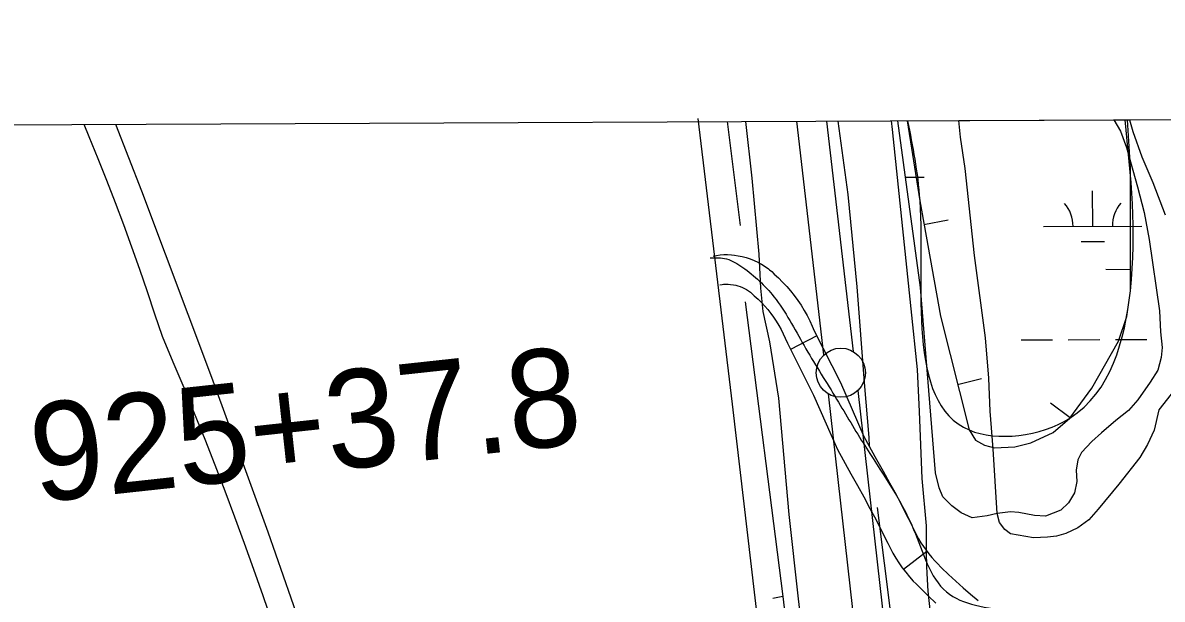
# Model space of a CAD drawing. Extents: x 3424494 to 3462436, y 522220 to 547718.
# Drawn here: x 3437171 to 3438330, y 545349 to 545936 of the extents above; entities that cross this region are included whole.
import ezdxf

# ---------------------------------------------------------------- set-up
doc = ezdxf.new("R2010")
doc.units = 0
for name, color, linetype in [('V-BORW-LINE', 7, 'Continuous'), ('V-DTCH-CNTR', 7, 'Continuous'), ('V-FLOD-BASE', 7, 'Continuous'), ('V-GRID-FRAM', 7, 'Continuous'), ('V-LEVE-TOET', 7, 'Continuous'), ('V-ROAD-CNTR', 7, 'Continuous'), ('V-SITE-VEGE', 7, 'Continuous'), ('V-SURV-IDEN', 7, 'Continuous'), ('V-SURV-LINE', 7, 'Continuous'), ('V-TOPO-SHOR', 7, 'Continuous'), ('V-WETL-SWMP', 7, 'Continuous')]:
    doc.layers.add(name, color=color, linetype=linetype)

msp = doc.modelspace()

# ---------------------------------------------------------------- linework, layer by layer
at = {"layer": 'V-BORW-LINE'}
for p, q in [((3438087.7, 545730.7), (3438112.3, 545735.2)), ((3438297.8, 545684.5), (3438272.8, 545684.6)), ((3438122, 545567.8), (3438146.3, 545573.9)), ((3438236.5, 545533.9), (3438216.3, 545548.6))]:
    msp.add_line(p, q, dxfattribs=at)
msp.add_lwpolyline([(3438070.7, 545836.1), (3438083.4, 545754.8), (3438104.6, 545637.3), (3438133.7, 545521.4), (3438140, 545511.2), (3438149.2, 545505.8), (3438159.4, 545503.4), (3438180.1, 545504.1), (3438196.5, 545508.2), (3438219.3, 545518.8), (3438236.2, 545533.5), (3438258.4, 545564), (3438285.5, 545611.7), (3438294, 545636.9), (3438297.7, 545663.1), (3438297.9, 545788.3), (3438294.8, 545837.1)], dxfattribs=at)
msp.add_spline([(3438071, 545836.1), (3438083.4, 545754.8), (3438133.7, 545521.4), (3438236.2, 545533.5), (3438297.7, 545663.1), (3438292.3, 545837.1)], degree=3, dxfattribs=at)
at = {"layer": 'V-DTCH-CNTR'}
for points in [[(3437424.6, 545325.9), (3437415.4, 545352.7), (3437406.1, 545379.4), (3437396.5, 545406), (3437386.8, 545432.6), (3437376.8, 545459.1), (3437366.6, 545485.5), (3437356.3, 545511.8), (3437345.7, 545538.1), (3437335, 545564.3), (3437324, 545590.4), (3437312.9, 545616.4), (3437305.4, 545639.3), (3437297.7, 545662.1), (3437289.9, 545684.9), (3437281.8, 545707.5), (3437273.6, 545730.2), (3437265.1, 545752.7), (3437256.5, 545775.2), (3437247.6, 545797.5), (3437238.6, 545819.8), (3437233.4, 545832.3)], [(3437494.3, 545212.3), (3437459.7, 545305.3), (3437420.6, 545417.4), (3437363.2, 545574.8), (3437292.2, 545764.6), (3437265.6, 545832.5)]]:
    msp.add_lwpolyline(points, dxfattribs=at)
at = {"layer": 'V-FLOD-BASE'}
for points in [[(3438000.2, 545835.8), (3438010.3, 545761), (3438019.3, 545667), (3438026.9, 545569.8), (3438031.5, 545513.8), (3438032.1, 545504.8)], [(3438040, 545442.4), (3438054.5, 545329.1), (3438061.2, 545260.3), (3438068.4, 545200.9)]]:
    msp.add_lwpolyline(points, dxfattribs=at)
at = {"layer": 'V-GRID-FRAM'}
for points in [[(3428547.8, 545793.2), (3460200.7, 545935.9)], [(3428547.8, 545793.2), (3451467.1, 545896.5)]]:
    msp.add_lwpolyline(points, dxfattribs=at)
at = {"layer": 'V-LEVE-TOET'}
for points in [[(3437906.3, 545835.4), (3437912.5, 545777.7), (3437919.6, 545700.5), (3437921.2, 545672.8), (3437921.5, 545665.8), (3437923.8, 545642), (3437930.6, 545611.2), (3437939.8, 545553.8), (3437950.2, 545435.3), (3437959.8, 545349.6), (3437970.6, 545258), (3437984.9, 545128.2), (3437996.2, 545016.5), (3438004.3, 544940.6), (3438006.2, 544923.4), (3438010.4, 544904.7), (3438015.1, 544883.4), (3438020.1, 544859), (3438026.3, 544828.6), (3438028.1, 544800.2), (3438027, 544704)], [(3438054.3, 545836), (3438055.4, 545827.4), (3438074.5, 545644.8), (3438080.8, 545583.1), (3438082.7, 545540.3), (3438085.6, 545472), (3438090.1, 545423.7), (3438090.1, 545397), (3438090.2, 545382.8), (3438090.5, 545375.2), (3438091.8, 545357.2), (3438096.3, 545313.7), (3438100.9, 545259.4), (3438103.4, 545242.8), (3438104.4, 545237.5), (3438107.4, 545223), (3438110.7, 545202.1), (3438119.4, 545167.1), (3438140.7, 545024), (3438157.9, 544902.1), (3438164.5, 544814.9), (3438164.4, 544746.4), (3438160.9, 544652.8)]]:
    msp.add_lwpolyline(points, dxfattribs=at)
at = {"layer": 'V-ROAD-CNTR'}
for p, q in [((3437978.7, 545617.1), (3437951.9, 545603.5)), ((3438090.7, 545397.8), (3438066.9, 545379.5))]:
    msp.add_line(p, q, dxfattribs=at)
for points in [[(3437857.8, 545838.4), (3437892.6, 545547.7), (3437938.2, 545159.2), (3437964.7, 544952.5), (3437976, 544792.9), (3437969.2, 544630.2), (3437963.9, 544485.3), (3437979.7, 544339.6), (3438022.4, 544122.5), (3438085.1, 543828.8), (3438101.9, 543762.2), (3438116.1, 543710.9), (3438143.5, 543642.1), (3438173.7, 543575.3), (3438251, 543447.6), (3438348.6, 543287), (3438420.9, 543170.8), (3438482.6, 543068.5), (3438531.5, 542958.1)], [(3437873.3, 545698.2), (3437876.5, 545699), (3437880.3, 545699.6), (3437884.1, 545699.9), (3437888, 545699.9), (3437891.8, 545699.7), (3437895, 545699.2), (3437898.7, 545698.8), (3437902.9, 545697.9), (3437907, 545696.9), (3437911, 545695.6), (3437914.9, 545694), (3437918.8, 545692.2), (3437922.5, 545690.1), (3437926.1, 545687.8), (3437929.5, 545685.3), (3437930.7, 545684.3), (3437932.8, 545682.6), (3437935.5, 545680.1), (3437939.6, 545676.3), (3437943.9, 545672), (3437948.1, 545667.6), (3437952, 545663), (3437955.8, 545658.2), (3437959.3, 545653.3), (3437962.7, 545648.3), (3437965.9, 545643.1), (3437968.8, 545637.9), (3437971.6, 545632.5), (3437974.1, 545627), (3437976.1, 545622.2), (3438002.7, 545569.8), (3438026.7, 545514.8), (3438039.6, 545491.4), (3438046.2, 545479.6), (3438052.8, 545467.7), (3438059.3, 545455.7), (3438065.6, 545443.7), (3438071.8, 545431.6), (3438077.9, 545419.4), (3438080.1, 545414.8), (3438082.3, 545410.7), (3438084.6, 545406.7), (3438087.1, 545402.8), (3438089.8, 545399), (3438092.6, 545395.3), (3438095.6, 545391.7), (3438098.7, 545388.3), (3438101.2, 545385.7), (3438105.6, 545381.2), (3438112.8, 545374.3), (3438120.1, 545367.5), (3438127.6, 545360.8), (3438135.2, 545354.3), (3438143, 545348)], [(3437880.2, 545669), (3437882.4, 545669.5), (3437883.9, 545669.8), (3437885.5, 545669.9), (3437887.2, 545669.9), (3437888.7, 545669.8), (3437891, 545669.5), (3437893.9, 545669.1), (3437896.2, 545668.7), (3437898.5, 545668.1), (3437900.8, 545667.3), (3437903, 545666.5), (3437905.1, 545665.4), (3437907.2, 545664.3), (3437909.2, 545663), (3437911.1, 545661.6), (3437911.6, 545661.2), (3437912.9, 545660.1), (3437915, 545658.1), (3437918.9, 545654.6), (3437922.4, 545651.1), (3437925.7, 545647.6), (3437928.9, 545643.9), (3437931.9, 545640.1), (3437934.7, 545636.1), (3437937.5, 545632.1), (3437940, 545627.9), (3437942.4, 545623.7), (3437944.6, 545619.4), (3437946.6, 545615), (3437948.8, 545609.7), (3437975.5, 545557), (3437999.7, 545501.5), (3438013.4, 545476.7), (3438020, 545465), (3438026.5, 545453.3), (3438032.8, 545441.6), (3438039, 545429.8), (3438045, 545418), (3438050.9, 545406.2), (3438053.3, 545401.3), (3438056, 545396.1), (3438059, 545391), (3438062.2, 545386.1), (3438065.6, 545381.2), (3438069.2, 545376.6), (3438073, 545372), (3438076.9, 545367.7), (3438079.9, 545364.7), (3438084.5, 545360), (3438092.1, 545352.5), (3438099.9, 545345.3)]]:
    msp.add_lwpolyline(points, dxfattribs=at)
msp.add_spline([(3437870.3, 545696.7), (3437886.9, 545695.5), (3437903.3, 545686.9), (3437935, 545657.1), (3437965.8, 545607.3), (3437997.1, 545555.7), (3438025.8, 545508.2), (3438077.2, 545420.1), (3438110.6, 545356.7), (3438175.6, 545337.4), (3438298, 545325.5), (3438361.7, 545310.4), (3438401, 545243.9), (3438421.1, 545196.4), (3438451, 545140)], degree=3, dxfattribs=at)
at = {"layer": 'V-SITE-VEGE'}
for p, q in [((3438123.1, 545836.4), (3438296.8, 545837.1)), ((3438125, 545819.4), (3438123.1, 545836.4)), ((3438296.8, 545837.1), (3438300.3, 545825.1)), ((3438300.3, 545825.1), (3438309.4, 545799.3)), ((3438129.6, 545787.4), (3438125, 545819.4)), ((3438309.4, 545799.3), (3438320.6, 545773.3)), ((3438139.1, 545699), (3438129.6, 545787.4)), ((3438320.6, 545773.3), (3438333, 545740.4)), ((3438150.3, 545615.1), (3438139.1, 545699)), ((3438153.7, 545574.2), (3438150.3, 545615.1)), ((3438155, 545540.5), (3438153.7, 545574.2)), ((3438339.3, 545558), (3438326.5, 545542)), ((3438158.1, 545502.2), (3438155, 545540.5)), ((3438326.5, 545542), (3438322, 545521.3)), ((3438322, 545521.3), (3438315, 545506.5)), ((3438162.3, 545436.5), (3438158.1, 545502.2)), ((3438315, 545506.5), (3438307.4, 545493.5)), ((3438307.4, 545493.5), (3438286.1, 545466.3)), ((3438286.1, 545466.3), (3438265.1, 545440.8)), ((3438265.1, 545440.8), (3438255.4, 545430.1)), ((3438164.7, 545427.2), (3438162.3, 545436.5)), ((3438255.4, 545430.1), (3438244.2, 545421.7)), ((3438170, 545420), (3438164.7, 545427.2)), ((3438175.6, 545415.6), (3438170, 545420)), ((3438244.2, 545421.7), (3438232, 545416.1)), ((3438199, 545411.8), (3438175.6, 545415.6)), ((3438213.4, 545412.3), (3438199, 545411.8)), ((3438222.5, 545413.2), (3438213.4, 545412.3)), ((3438232, 545416.1), (3438222.5, 545413.2))]:
    msp.add_line(p, q, dxfattribs=at)
at = {"layer": 'V-SURV-LINE'}
for points in [[(3437986, 545597.9), (3437958.4, 545835.6)], [(3437988.6, 545835.7), (3438015.8, 545601.3)], [(3438079.1, 544773.5), (3437990.5, 545558.2)], [(3438079.1, 544773.5), (3437990.5, 545558.2)], [(3438020.3, 545561.6), (3438108.9, 544776.8)], [(3438020.3, 545561.6), (3438108.9, 544776.8)]]:
    msp.add_lwpolyline(points, dxfattribs=at)
msp.add_circle((3438003.2, 545579.7), 25, dxfattribs=at)
at = {"layer": 'V-TOPO-SHOR'}
msp.add_line((3437944.2, 545352), (3437992.3, 544917.7), dxfattribs=at)
for points in [[(3437887.5, 545835.3), (3437900.9, 545729.5)], [(3437905.7, 545652), (3437944.2, 545352), (3437933.9, 545350)]]:
    msp.add_lwpolyline(points, dxfattribs=at)
at = {"layer": 'V-WETL-SWMP'}
for p, q in [((3438061.2, 545836.1), (3438280.8, 545837.1)), ((3438084.3, 545666.5), (3438061.2, 545836.1)), ((3438280.8, 545837.1), (3438287.7, 545825.5)), ((3438287.7, 545825.5), (3438293.7, 545809.1)), ((3438293.7, 545809.1), (3438304.8, 545768.8)), ((3438069, 545778.7), (3438087.9, 545778.8)), ((3438259.4, 545728.8), (3438259.3, 545764.8)), ((3438304.8, 545768.8), (3438311.8, 545742.8)), ((3438311.8, 545742.8), (3438317, 545715.3)), ((3438209.4, 545728.6), (3438309.4, 545729)), ((3438247.5, 545713.3), (3438271.5, 545713.4)), ((3438317, 545715.3), (3438327.2, 545642.7)), ((3438099.6, 545477.8), (3438084.3, 545666.5)), ((3438327.2, 545642.7), (3438328.2, 545621.3)), ((3438234.5, 545613.3), (3438266.5, 545613.4)), ((3438282.5, 545613.5), (3438314.5, 545613.6)), ((3438328.2, 545621.3), (3438329.9, 545605.3)), ((3438186.5, 545613.1), (3438218.5, 545613.2)), ((3438329.9, 545605.3), (3438329.1, 545595.3)), ((3438329.1, 545595.3), (3438325.5, 545582.2)), ((3438325.5, 545582.2), (3438317.9, 545570.1)), ((3438317.9, 545570.1), (3438305.4, 545552.1)), ((3438305.4, 545552.1), (3438295.7, 545541.4)), ((3438295.7, 545541.4), (3438282.8, 545531.2)), ((3438282.8, 545531.2), (3438268.2, 545518.5)), ((3438258.5, 545509.6), (3438248.1, 545498.6)), ((3438268.2, 545518.5), (3438258.5, 545509.6)), ((3438248.1, 545498.6), (3438244.2, 545491.2)), ((3438244.2, 545491.2), (3438242.7, 545480.5)), ((3438103.1, 545462.5), (3438099.6, 545477.8)), ((3438242.7, 545480.5), (3438243.3, 545469.1)), ((3438243.3, 545469.1), (3438240.8, 545457.4)), ((3438106.9, 545453.5), (3438103.1, 545462.5)), ((3438116.1, 545444.2), (3438106.9, 545453.5)), ((3438240.8, 545457.4), (3438234.7, 545447.1)), ((3438125.7, 545437.1), (3438116.1, 545444.2)), ((3438226.8, 545439.7), (3438211.4, 545433.7)), ((3438234.7, 545447.1), (3438226.8, 545439.7)), ((3438136.7, 545432), (3438125.7, 545437.1)), ((3438152, 545434.1), (3438136.7, 545432)), ((3438162.3, 545436.5), (3438152, 545434.1)), ((3438175.9, 545438.2), (3438162.3, 545436.5)), ((3438184.1, 545437.4), (3438175.9, 545438.2)), ((3438200.1, 545434.5), (3438184.1, 545437.4)), ((3438211.4, 545433.7), (3438200.1, 545434.5))]:
    msp.add_line(p, q, dxfattribs=at)
for centre, start, end in [((3438204.2, 545729), 359.4865, 41.0302), ((3438314.7, 545729.5), 139.4865, 181.0302)]:
    msp.add_arc(centre, 35.2, start, end, dxfattribs=at)

# ---------------------------------------------------------------- texts
at = {"layer": 'V-SURV-IDEN'}
msp.add_text('925+37.8', height=100, rotation=6.1922, dxfattribs=at).set_placement((3437184.3, 545447.4))

doc.saveas('drawing.dxf')
